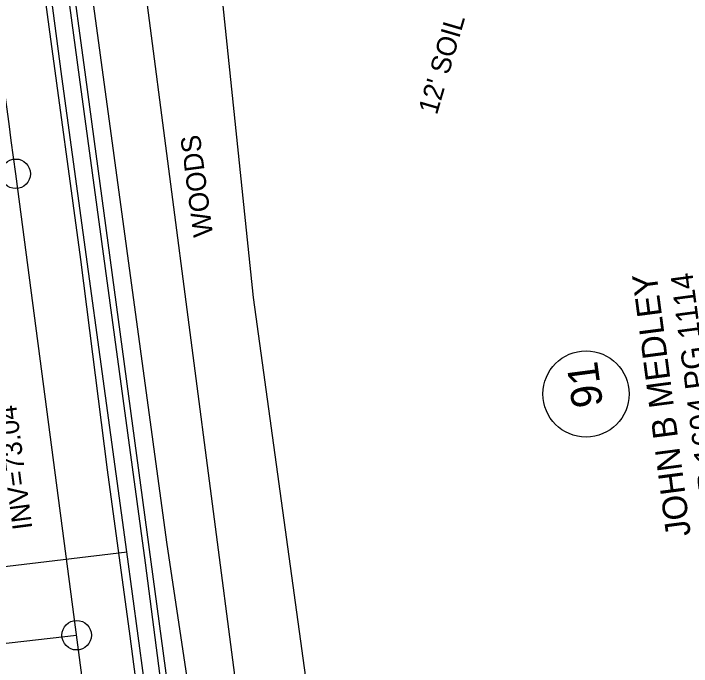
# Model space of a CAD drawing. Extents: x 2364404 to 2371833, y 798876 to 809754.
# Drawn here: x 2368555.7 to 2368693.4, y 806507.5 to 806640.1 of the extents above; entities that cross this region are included whole.
import ezdxf

# ---------------------------------------------------------------- set-up
doc = ezdxf.new("R2010")
doc.units = 0
for name, color, linetype in [('Exist Horizontal Alignment Point', 7, 'Continuous'), ('Exist Property Deed Book Text', 7, 'Continuous'), ('Exist Property Owner Number CELL', 7, 'Continuous'), ('Exist Property Owner Text', 7, 'Continuous'), ('Exist Right of Way Line', 7, 'Continuous'), ('Exist Roads EOP', 7, 'Continuous'), ('Exist Roads Soil Text', 7, 'Continuous'), ('Exist Structure Minor Pipes RCP 15 Inch Invert', 7, 'Continuous'), ('Exist Utilities Gas UG Line SUE LOS B', 7, 'Continuous'), ('Exist Utilities Telephone UG FO SUE LOS B', 7, 'Continuous'), ('Exist Utilities Telephone UG FO SUE LOS D', 7, 'Continuous'), ('Exist Vegetation Woods Line', 7, 'Continuous'), ('Exist Vegetation Woods Line Text', 7, 'Continuous'), ('Prop Horizontal Alignment', 7, 'Continuous')]:
    doc.layers.add(name, color=color, linetype=linetype)

msp = doc.modelspace()

# ---------------------------------------------------------------- linework, layer by layer
at = {"layer": 'Exist Horizontal Alignment Point'}
for centre in [(2368556.15, 806607.59), (2368568.53, 806513.87)]:
    msp.add_circle(centre, 3, dxfattribs=at)
at = {"layer": 'Exist Property Owner Number CELL'}
msp.add_circle((2368672.02, 806562.87), 8.75, dxfattribs=at)
at = {"layer": 'Exist Right of Way Line'}
msp.add_line((2368619.17, 806363.33), (2368556.56, 806844.6), dxfattribs=at)
at = {"layer": 'Exist Roads EOP'}
msp.add_lwpolyline([(2368605.64, 806313.93), (2368604.42, 806323.11), (2368599.43, 806362.08), (2368598.48, 806371.52), (2368591.5, 806423.47), (2368583.61, 806481.63), (2368579.42, 806513.66), (2368574.77, 806547.48), (2368569.37, 806590.17), (2368562.93, 806637.46), (2368555.74, 806690.75)], dxfattribs=at)
at = {"layer": 'Exist Utilities Gas UG Line SUE LOS B'}
for points in [[(2368636, 806117.61), (2368624.85, 806183.15), (2368622.52, 806199.89), (2368621.61, 806209.68), (2368617.69, 806232.6), (2368610.43, 806288.73), (2368605.15, 806332.81), (2368596.39, 806397.55), (2368585.67, 806479.59), (2368578.75, 806530.79), (2368565.51, 806627.35), (2368559.18, 806675.74)], [(2368268.37, 806494.26), (2368317.91, 806500.12), (2368367.34, 806506.12), (2368417.1, 806511.72), (2368433.91, 806513.09), (2368471.43, 806518.31), (2368520.5, 806523.13), (2368521.03, 806523.25), (2368521.76, 806523.35), (2368537.94, 806525.58), (2368552.74, 806527.71), (2368578.77, 806530.77)]]:
    msp.add_lwpolyline(points, dxfattribs=at)
at = {"layer": 'Exist Utilities Telephone UG FO SUE LOS B'}
msp.add_lwpolyline([(2368679.23, 805789.16), (2368672.39, 805838.94), (2368666.32, 805886.94), (2368660.23, 805937.36), (2368653.43, 805985.89), (2368647.01, 806035.09), (2368643.66, 806085.34), (2368638.18, 806117.45), (2368626.73, 806183.23), (2368619.54, 806232.74), (2368612.29, 806288.8), (2368607.86, 806333.45), (2368599.32, 806397.89), (2368588.91, 806479.4), (2368582.51, 806528.6), (2368569.12, 806627.2), (2368562.57, 806675.96), (2368557.66, 806726.62)], dxfattribs=at)
at = {"layer": 'Exist Utilities Telephone UG FO SUE LOS D'}
msp.add_lwpolyline([(2368680.57, 805789.22), (2368673.06, 805838.98), (2368666.93, 805887.02), (2368660.99, 805937.49), (2368654.28, 805985.84), (2368647.84, 806035.01), (2368644.64, 806085.33), (2368638.99, 806117.57), (2368627.83, 806183.12), (2368620.23, 806232.81), (2368613.32, 806288.83), (2368608.65, 806333.46), (2368600.69, 806397.92), (2368590.34, 806479.53), (2368570.42, 806627.22), (2368563.79, 806676.05)], dxfattribs=at)
at = {"layer": 'Exist Vegetation Woods Line'}
msp.add_lwpolyline([(2368594.41, 806482.19), (2368586.86, 806532.77), (2368562.7, 806710.3), (2368562.89, 806713.29), (2368564.24, 806715.12), (2368566.05, 806715.52), (2368569.12, 806715.83), (2368584, 806717.33), (2368585.85, 806715.87), (2368587.86, 806713.79), (2368596.96, 806654.18), (2368604.41, 806582.49), (2368617.89, 806484.62), (2368594.41, 806482.19)], dxfattribs=at)
at = {"layer": 'Prop Horizontal Alignment'}
for p, q in [((2368631.17, 806039.71), (2368556.15, 806607.59)), ((2368322.82, 806485.77), (2368568.53, 806513.87))]:
    msp.add_line(p, q, dxfattribs=at)
msp.add_arc((2345971.56, 803623.74), 22780.85, 7.526261, 7.801711, dxfattribs=at)

# ---------------------------------------------------------------- texts
at = {"layer": 'Exist Property Deed Book Text'}
msp.add_text('DB 1604 PG 1114', height=4.5, rotation=97.4798, dxfattribs=at).set_placement((2368699.98, 806539.25))
at = {"layer": 'Exist Property Owner Number CELL'}
msp.add_text('91', height=6.25, rotation=97.4798, dxfattribs=at).set_placement((2368675.48, 806560.5))
at = {"layer": 'Exist Property Owner Text'}
msp.add_text('JOHN B MEDLEY ', height=5, rotation=97.4798, dxfattribs=at).set_placement((2368693.32, 806534.21))
at = {"layer": 'Exist Roads Soil Text'}
msp.add_text("12' SOIL", height=4, rotation=73.7938, dxfattribs=at).set_placement((2368641.71, 806619.4))
at = {"layer": 'Exist Structure Minor Pipes RCP 15 Inch Invert'}
msp.add_text("INV=73.04'", height=4, rotation=97.4798, dxfattribs=at).set_placement((2368559.56, 806535.56))
at = {"layer": 'Exist Vegetation Woods Line Text'}
msp.add_text('WOODS', height=4, rotation=97.4798, dxfattribs=at).set_placement((2368596.27, 806595.05))

doc.saveas('drawing.dxf')
